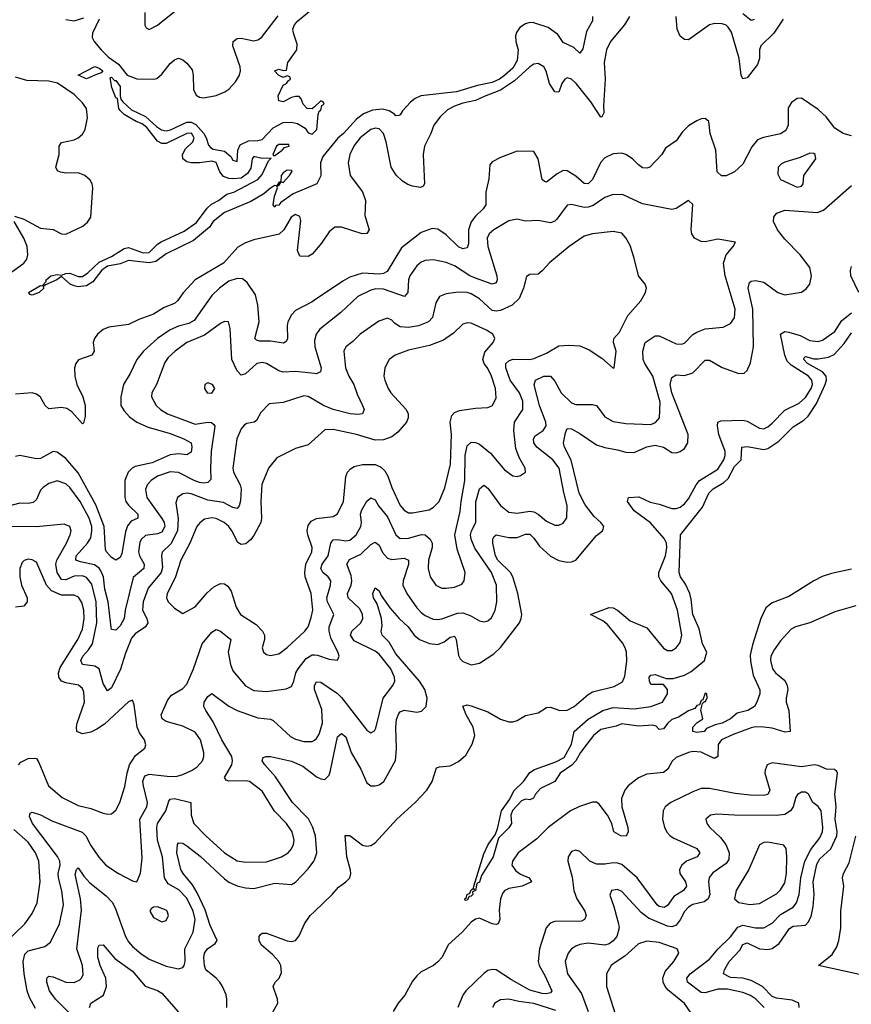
# Model space of a CAD drawing. Header units: inches. Extents: x 1843162 to 1959474, y 907081 to 1016326.
# Tile 277 of 656: x 1908590 to 1912569, y 940605 to 945315. Entities that reach past the tile are written whole.
import ezdxf

# ---------------------------------------------------------------- set-up
doc = ezdxf.new("R2010")
doc.units = ezdxf.units.IN
doc.header["$MEASUREMENT"] = 0
doc.layers.add('B9904', color=7, linetype='Continuous')
doc.layers.add('B9914', color=7, linetype='Continuous')

msp = doc.modelspace()

# ---------------------------------------------------------------- linework, layer by layer
at = {"layer": 'B9904', "color": 5}
for points, elevation in [([(1909188.7, 945350), (1909187.9, 945287.9), (1909195.4, 945275.4), (1909210, 945267.6), (1909250, 945288.3), (1909330, 945354.8)], 520), ([(1910000, 944897.5), (1909990, 944888), (1909966, 944890), (1909946, 944910), (1909936.4, 944936.4), (1909927.3, 944947.3), (1909910, 944948), (1909890, 944942), (1909850, 944922), (1909830, 944926), (1909826, 944950), (1909850, 945002), (1909866, 945010), (1909875.3, 945024.7), (1909886, 945030), (1909882, 945042), (1909870, 945046), (1909850, 945038), (1909828, 945050), (1909809, 945070), (1909830, 945078), (1909850, 945072), (1909866, 945074), (1909872.7, 945110), (1909916, 945170), (1909918, 945198), (1909899.2, 945250), (1909896.4, 945270), (1909904.4, 945290), (1909920.9, 945310), (1910000, 945374.5)], 460), ([(1908810, 945315.6), (1908850, 945310.1), (1908896.2, 945323.8)], 480), ([(1908970, 945316.9), (1908937.9, 945250), (1908936.3, 945230), (1908945.5, 945210), (1908980.5, 945170), (1909015.6, 945135.6), (1909062, 945102), (1909104.4, 945050), (1909150, 945032.7), (1909230, 945029.7), (1909246, 945034), (1909270, 945054.6), (1909310, 945104.8), (1909330, 945122.6), (1909350, 945130.1), (1909370, 945122.2), (1909390, 945106.3), (1909415.3, 945075.3), (1909420.6, 945050), (1909421.2, 944981.2), (1909433.6, 944953.6), (1909450, 944944.6), (1909470, 944941), (1909530, 944952.6), (1909570.8, 944969.2), (1909590, 944983.1), (1909621.8, 945018.2), (1909642.3, 945050), (1909646.7, 945070), (1909645.2, 945090), (1909609.4, 945190), (1909610.7, 945210), (1909630, 945225.1), (1909650, 945225.7), (1909710, 945214.4), (1909730, 945218.4), (1909746.8, 945230), (1909826, 945334)], 480), ([(1908565.7, 944374.3), (1908610, 944361.2), (1908690, 944317.3), (1908750, 944310.9), (1908790, 944290.2), (1908810, 944289.2), (1908892.1, 944327.9), (1908914.4, 944345.6), (1908929.8, 944370.2), (1908940.4, 944510), (1908937.5, 944530), (1908927.9, 944547.9), (1908901.6, 944570), (1908870, 944583), (1908810, 944581.2), (1908784.9, 944584.9), (1908771.1, 944591.1), (1908762.2, 944610), (1908779.2, 944670), (1908778.8, 944710), (1908790, 944728), (1908850, 944740.4), (1908870, 944749.5), (1908890, 944767.2), (1908903.9, 944790), (1908914.2, 944845.8), (1908909.4, 944890), (1908890, 944917.9), (1908850, 944957.4), (1908771.3, 945011.3), (1908730, 945020.4), (1908624.3, 945024.3), (1908570, 945039.9)], 480), ([(1910000, 944525.3), (1909898.6, 944481.4), (1909839.1, 944440.9), (1909830, 944427.6), (1909814, 944426), (1909810, 944418), (1909802, 944430), (1909808.7, 944470), (1909824, 944510), (1909820.4, 944519.6), (1909830, 944522), (1909840.4, 944539.6), (1909850, 944536), (1909881.2, 944570), (1909893.2, 944590), (1909890, 944594), (1909870, 944594.3), (1909850, 944582.9), (1909841.1, 944570), (1909839.8, 944540.2), (1909830, 944535.3), (1909819.8, 944520.2), (1909810, 944521.2), (1909790, 944509.2), (1909758.5, 944481.5), (1909695.5, 944444.5), (1909570, 944393.3), (1909514.9, 944350), (1909497.3, 944322.7), (1909421.5, 944258.5), (1909290, 944195.5), (1909241.3, 944158.7), (1909210, 944151.1), (1909110, 944162.6), (1909070, 944146.3), (1909010, 944135.4), (1908982.7, 944117.3), (1908939.2, 944060.8), (1908910, 944041.6), (1908870, 944037.4), (1908850, 944041.1), (1908831.5, 944050), (1908790, 944086.6), (1908768, 944070), (1908713.8, 944046.2), (1908703, 944037), (1908704.9, 944030), (1908683, 944010), (1908650, 943996.9), (1908640.1, 944000.1), (1908632, 944010), (1908690, 944043.7), (1908697.6, 944042.4), (1908716.9, 944063.1), (1908716.3, 944070), (1908739.5, 944090), (1908770, 944096.5), (1908790, 944092.4), (1908810, 944100.3), (1908830, 944101.8), (1908870, 944086.4), (1908890, 944086.4), (1908916, 944104), (1908970, 944155.5), (1909030, 944181.3), (1909090, 944221.1), (1909110, 944225.8), (1909180.2, 944200.2), (1909210, 944201.2), (1909250, 944241.3), (1909267.2, 944252.8), (1909377.2, 944302.8), (1909435.7, 944344.3), (1909486.2, 944413.8), (1909507.3, 944432.7), (1909540.7, 944450), (1909580.5, 944479.5), (1909614.5, 944490), (1909730, 944550.3), (1909750, 944574.9), (1909780.5, 944639.5), (1909793.2, 944653.2), (1909750, 944650.8), (1909710, 944659.7), (1909701.5, 944650), (1909695.1, 944604.9), (1909680.4, 944579.6), (1909650, 944556.1), (1909610, 944553.2), (1909590, 944555), (1909564.9, 944564.9), (1909547, 944587), (1909530, 944631.7), (1909510, 944638.2), (1909450, 944629.8), (1909410, 944629.8), (1909390, 944634.6), (1909370.9, 944650), (1909369, 944670), (1909382.5, 944697.5), (1909418.9, 944730), (1909425.5, 944750), (1909411.5, 944771.5), (1909389.3, 944770.7), (1909290, 944722), (1909270, 944722.9), (1909250, 944733.1), (1909198.5, 944798.5), (1909176.6, 944816.6), (1909147.9, 944827.9), (1909090, 944861.6), (1909070, 944879.7), (1909064, 944890), (1909057.6, 944937.6), (1909050, 944940.9), (1909030.9, 944990), (1909023.3, 945036.7), (1909030, 945039.5), (1909043.7, 945023.7), (1909050, 945023.6), (1909070, 944995.6), (1909071, 944950), (1909073.9, 944933.9), (1909082.7, 944922.7), (1909124.4, 944884.4), (1909191.3, 944851.3), (1909243.9, 944803.9), (1909268.1, 944788.1), (1909290, 944782.9), (1909312.1, 944787.9), (1909390, 944824.5), (1909410, 944825.2), (1909432.8, 944812.8), (1909470.7, 944770.7), (1909482.7, 944750), (1909494, 944714), (1909502.7, 944702.7), (1909515.7, 944695.7), (1909570, 944686), (1909600.5, 944660.5), (1909610, 944643.1), (1909630, 944637.3), (1909633.6, 944690), (1909644.4, 944715.6), (1909684.3, 944735.7), (1909730, 944736.8), (1909750, 944742.3), (1909803.2, 944796.8), (1909850, 944822.3), (1909890, 944825.2), (1909919, 944819), (1909956.4, 944796.4), (1909970, 944773.4), (1909990, 944767.2), (1910000, 944778.1)], 460), ([(1910000, 944206), (1909990, 944194), (1909970, 944181.7), (1909930, 944183.7), (1909919.1, 944210), (1909934.9, 944354.9), (1909930, 944372.9), (1909910, 944382.2), (1909889, 944370), (1909853.6, 944310), (1909831.1, 944288.9), (1909710, 944261.5), (1909670, 944246.9), (1909633.4, 944226.6), (1909565.8, 944150), (1909429.7, 944070.3), (1909371.8, 944008.2), (1909345.5, 943970), (1909330, 943957), (1909281.7, 943938.3), (1909230, 943905.5), (1909159.3, 943880.7), (1909110, 943857.5), (1909015.8, 943844.2), (1908990, 943833.1), (1908962.4, 943810), (1908947.8, 943790), (1908941.9, 943770), (1908946, 943730), (1908935.2, 943710), (1908872, 943688), (1908858.4, 943670), (1908853, 943650), (1908854.2, 943610), (1908862.8, 943570), (1908892.1, 943510), (1908902.9, 943470), (1908903.6, 943416.4), (1908895.8, 943384.2), (1908890, 943381.1), (1908839.3, 943439.3), (1908814.8, 943454.8), (1908790, 943459.3), (1908730, 943453.5), (1908711.1, 943470), (1908690, 943509.1), (1908670, 943524.3), (1908650, 943529.9), (1908570, 943524)], 480), ([(1908424, 944016), (1908609.2, 944150), (1908623.7, 944170), (1908628.6, 944190), (1908625.8, 944230), (1908609.5, 944270), (1908564, 944350)], 480), ([(1910000, 943972.4), (1909990, 943965.6), (1909910, 943924.3), (1909890, 943903.5), (1909873.4, 943870), (1909869, 943850), (1909870.6, 943789.4), (1909864.2, 943775.8), (1909852.5, 943767.5), (1909790, 943777.5), (1909737, 943777), (1909722.3, 943782.3), (1909715.3, 943790), (1909735.3, 943870), (1909729.5, 943949.5), (1909718, 943998), (1909677.9, 944057.9), (1909655.4, 944075.4), (1909630, 944077.6), (1909590, 944063.5), (1909545.2, 944030), (1909510, 943995.8), (1909424.2, 943875.8), (1909398.7, 943861.3), (1909350, 943849.5), (1909310, 943831.6), (1909248.8, 943790), (1909182.3, 943730), (1909150.1, 943690), (1909118.2, 943621.8), (1909087.2, 943570), (1909074.3, 943510), (1909074.4, 943470), (1909090, 943443.2), (1909115.3, 943415.3), (1909151.2, 943390), (1909204.9, 943364.9), (1909310, 943335.2), (1909375, 943310), (1909410.1, 943290.1), (1909414.1, 943270), (1909410, 943245.4), (1909390, 943232.7), (1909350, 943238.6), (1909310, 943234.1), (1909224.5, 943195.5), (1909143.1, 943176.9), (1909127.8, 943170), (1909108.8, 943151.2), (1909093.6, 943110), (1909092.4, 943030), (1909097.8, 943010), (1909110, 942993), (1909155.8, 942950), (1909156, 942930), (1909123.8, 942916.2), (1909106.5, 942893.5), (1909095.7, 942864.3), (1909078.1, 942761.9), (1909070, 942742.3), (1909050, 942729.8), (1909030, 942742.2), (1909004.8, 942770), (1909000.6, 942780.6), (1908994.3, 942890), (1908954.7, 942994.7), (1908870, 943146.5), (1908810, 943215.2), (1908770, 943246.8), (1908750, 943248.7), (1908690, 943215), (1908670, 943214.6), (1908590.2, 943229.8), (1908570, 943224.8)], 520), ([(1910000, 943621.8), (1909910, 943631.3), (1909850, 943628), (1909830, 943634.7), (1909771, 943671), (1909750, 943675), (1909725.2, 943670), (1909670, 943620.3), (1909650, 943614.8), (1909630, 943635.1), (1909604.3, 943690), (1909597.6, 943837.6), (1909589.5, 943869.5), (1909570, 943871.6), (1909550, 943861.1), (1909474.5, 943805.5), (1909390.2, 943770), (1909333.4, 943730), (1909300.6, 943699.4), (1909284.8, 943675.2), (1909243.8, 943570), (1909221.8, 943530), (1909221.2, 943510), (1909242.7, 943470), (1909263.6, 943450), (1909296.9, 943430), (1909430, 943379.6), (1909490, 943389), (1909508.2, 943388.2), (1909519.1, 943379.1), (1909523.2, 943370), (1909506.2, 943250), (1909502.2, 943170), (1909504.6, 943115.4), (1909490, 943100.5), (1909470, 943098), (1909450, 943101.7), (1909424.5, 943110), (1909350, 943149.1), (1909310, 943151.7), (1909249.4, 943130.6), (1909218.8, 943110), (1909199.8, 943090), (1909192.1, 943067.9), (1909198.1, 943030), (1909270, 942928.8), (1909281.1, 942910), (1909284, 942890), (1909270, 942863.5), (1909250, 942854.7), (1909192.6, 942847.4), (1909173.4, 942830), (1909164.9, 942815.1), (1909158.6, 942770), (1909163.4, 942750), (1909185.1, 942710), (1909184.3, 942690), (1909133.3, 942646.7), (1909094.2, 942490), (1909089.4, 942450), (1909070, 942415.8), (1909050, 942395.1), (1909030, 942398.4), (1909027.3, 942407.3), (1909012.7, 942530), (1908997.8, 942590), (1908990.8, 942650), (1908978.4, 942678.4), (1908970, 942690.8), (1908947.1, 942707.1), (1908881.2, 942721.2), (1908859.3, 942730), (1908860.2, 942750), (1908914.8, 942810), (1908930, 942836.9), (1908935.8, 942870), (1908934.5, 942890), (1908922.6, 942930), (1908879.9, 943010), (1908830, 943077.2), (1908810, 943095.3), (1908770, 943109.2), (1908730, 943096.3), (1908702.2, 943077.8), (1908690, 943064), (1908670, 943020.4), (1908654, 943006), (1908630, 943000.8), (1908590, 943001.4), (1908530, 942985.9)], 540), ([(1910000, 943494.9), (1909970, 943511.7), (1909950, 943514.9), (1909850, 943483.5), (1909783.4, 943476.6), (1909743.5, 943436.5), (1909722.5, 943397.5), (1909711, 943389), (1909677.3, 943382.7), (1909664.2, 943375.8), (1909650, 943357.6), (1909628.5, 943310), (1909609.5, 943170), (1909612.8, 943150), (1909645.2, 943090), (1909649.6, 943070), (1909646.2, 943013.8), (1909640.2, 942990), (1909630, 942976.8), (1909610, 942981.3), (1909565.2, 943005.2), (1909490, 943016.8), (1909410, 943046.4), (1909390.8, 943049.2), (1909370, 943047.3), (1909344.5, 943030), (1909336.6, 943003.4), (1909348.9, 942928.9), (1909344.5, 942870), (1909312.7, 942807.3), (1909272, 942768), (1909269.1, 942750), (1909273.7, 942693.7), (1909267.3, 942670), (1909204.1, 942595.9), (1909180.6, 942530), (1909177.5, 942490), (1909198.6, 942450), (1909203.2, 942430), (1909191.7, 942410), (1909143.2, 942376.8), (1909124.4, 942355.6), (1909096.1, 942283.9), (1909072.7, 942207.3), (1909030, 942118.5), (1909010, 942105.1), (1908990, 942139.6), (1908969.5, 942209.5), (1908950, 942222.5), (1908890.5, 942230.5), (1908882.2, 942250), (1908892.5, 942270), (1908919.8, 942300.2), (1908938.6, 942330), (1908959.4, 942430), (1908956.5, 942530), (1908934.4, 942614.4), (1908910, 942646), (1908890, 942654), (1908850, 942652.3), (1908810, 942635.8), (1908790, 942636.7), (1908769.6, 942670), (1908763, 942710), (1908767.1, 942730), (1908813.6, 942810), (1908832, 942850), (1908836.2, 942870), (1908829.6, 942890), (1908802, 942902), (1908670, 942888.7), (1908550, 942890.9)], 560), ([(1910000, 943308.1), (1909970, 943280.9), (1909910, 943262.9), (1909820.5, 943219.5), (1909779.8, 943170), (1909747.9, 943092.1), (1909742.9, 943010), (1909747, 942930), (1909743.1, 942910), (1909710, 942847.1), (1909693.9, 942826.1), (1909671.9, 942808.1), (1909650, 942804.2), (1909633.7, 942813.7), (1909605.6, 942870), (1909590.4, 942890), (1909568.2, 942910), (1909530, 942928.4), (1909508.7, 942931.3), (1909474.2, 942925.8), (1909451.4, 942908.6), (1909437.2, 942890), (1909403.6, 942810), (1909361.2, 942730), (1909334.4, 942645.6), (1909295.9, 942570), (1909292.6, 942550), (1909300.3, 942530), (1909330, 942500.5), (1909370, 942474.8), (1909430, 942506.7), (1909486.8, 942573.2), (1909518.1, 942601.9), (1909550, 942617.7), (1909570, 942615.9), (1909585.2, 942605.2), (1909601, 942581), (1909625.4, 942505.4), (1909645.8, 942470), (1909721.4, 942421.4), (1909751.1, 942390), (1909760.6, 942370), (1909761.4, 942350), (1909750.3, 942310), (1909756.4, 942290), (1909770, 942278.7), (1909790, 942274), (1909830, 942281.3), (1909870, 942311.4), (1909954.8, 942390), (1909970, 942410.4), (1909985, 942455), (1909991.8, 942490), (1909985.2, 942570), (1909956, 942650), (1909953.5, 942670), (1909958.9, 942710), (1909987.7, 942770), (1909989.9, 942790), (1909968.8, 942850), (1909965.6, 942870), (1909970, 942894.9), (1909984.4, 942915.6), (1910000, 942924)], 580), ([(1908583.8, 941750), (1908596.1, 941763.9), (1908630, 941781.3), (1908662.9, 941782.9), (1908670, 941780.4), (1908681.3, 941761.3), (1908727.3, 941650), (1908793.6, 941593.6), (1908870, 941556.3), (1908930, 941540.8), (1908990, 941518.6), (1909010, 941514.3), (1909030, 941516.5), (1909050, 941533.7), (1909069.8, 941570), (1909093.5, 941646.5), (1909103.5, 941710), (1909115.1, 941750), (1909144.8, 941795.2), (1909188.4, 941830), (1909193.7, 941846.3), (1909187.1, 941870), (1909163.1, 941903.1), (1909152.2, 941930), (1909137.6, 942037.6), (1909130, 942059), (1909110, 942051.6), (1908995.4, 941944.6), (1908958.7, 941921.3), (1908930, 941907), (1908890, 941898.2), (1908864, 941910), (1908861.2, 941930), (1908864.9, 941950), (1908899.5, 942050), (1908897.4, 942097.4), (1908890, 942115.6), (1908871.2, 942131.2), (1908810, 942142.1), (1908790.6, 942150.6), (1908777.8, 942170), (1908775.9, 942190), (1908783.8, 942216.2), (1908868.9, 942350), (1908890, 942399.5), (1908897.8, 942450), (1908897, 942490), (1908887.3, 942527.3), (1908872, 942552), (1908850, 942562.1), (1908790, 942562.1), (1908742.1, 942582.1), (1908718.5, 942610), (1908670, 942719.7), (1908650, 942731.1), (1908630, 942734), (1908611.7, 942728.3), (1908601.6, 942718.4), (1908590.2, 942689.8), (1908590.2, 942650), (1908598, 942610), (1908626.2, 942550), (1908625.8, 942530), (1908610, 942509.8), (1908570, 942504.7)], 580), ([(1908665, 940585), (1908636.7, 940636.7), (1908625.3, 940670), (1908610.9, 940750), (1908607.3, 940810), (1908615, 940845), (1908630, 940860.9), (1908710, 940880.9), (1908737.7, 940902.3), (1908781.1, 940990), (1908800, 941080), (1908791.9, 941148.1), (1908775.6, 941210), (1908774.4, 941230), (1908783.3, 941270), (1908781.7, 941290), (1908771.4, 941311.4), (1908651.3, 941470), (1908636.9, 941503.1), (1908640.3, 941519.7), (1908650, 941523.6), (1908690, 941511.4), (1908743.3, 941483.3), (1908888.9, 941428.9), (1908905.9, 941410), (1908930, 941364.2), (1908968, 941308), (1909001.8, 941270), (1909062, 941230), (1909130, 941194.9), (1909150, 941190.5), (1909168.2, 941231.8), (1909175.5, 941304.5), (1909164.8, 941490), (1909197.6, 941550), (1909200.8, 941570), (1909181.9, 941650), (1909179.7, 941670), (1909184.9, 941690), (1909190, 941697.7), (1909210, 941706.5), (1909310, 941694.6), (1909343.7, 941696.3), (1909370, 941703.5), (1909415.8, 941724.2), (1909439.7, 941740.3), (1909463.8, 941770), (1909470.8, 941790), (1909471.4, 941810), (1909455, 941870), (1909430, 941906.2), (1909370, 941934.7), (1909290, 941957), (1909271.6, 941970), (1909267.3, 941990), (1909298.5, 942061.5), (1909316.5, 942083.5), (1909370, 942115.9), (1909390, 942135.9), (1909421.9, 942210), (1909462.7, 942330), (1909510, 942384.9), (1909530, 942397.3), (1909550, 942389.2), (1909599.6, 942350), (1909587.8, 942290), (1909598.4, 942230), (1909610, 942199.6), (1909670, 942128.1), (1909710, 942106.3), (1909770, 942101.2), (1909865.4, 942114.6), (1909890, 942125.7), (1909902, 942150), (1909911, 942190), (1909922.7, 942210), (1909960.8, 942259.2), (1909990, 942276.2), (1910000, 942275.9)], 560), ([(1909999.9, 942110), (1910000, 942130), (1910000, 942130.2)], 540), ([(1908845.4, 940545.4), (1908761, 940630), (1908733, 940670), (1908719.1, 940710), (1908720.4, 940730), (1908730, 940739.6), (1908750, 940735.8), (1908810, 940710.1), (1908850.4, 940709.6), (1908878, 940722), (1908886.4, 940730), (1908893, 940747), (1908889.9, 940790), (1908864.1, 940870), (1908885.2, 941054.8), (1908881.6, 941110), (1908854.9, 941225.1), (1908862, 941250), (1908870, 941258), (1908897.1, 941217.1), (1908925.3, 941185.3), (1909003.4, 941123.4), (1909032.7, 941092.7), (1909046.6, 941066.6), (1909096.2, 940930), (1909110, 940904.2), (1909130, 940881.5), (1909170, 940847.2), (1909210, 940820.6), (1909290, 940787.8), (1909350, 940774), (1909370, 940780.3), (1909376.8, 940790), (1909381.5, 940810), (1909380.2, 940870), (1909419.6, 940950), (1909429.5, 941010), (1909420.1, 941050), (1909390, 941112.1), (1909351.8, 941151.8), (1909300.7, 941180.7), (1909283.2, 941210), (1909273.5, 941310), (1909249, 941390), (1909246.8, 941450), (1909249.9, 941470.1), (1909289.9, 941530), (1909303, 941577), (1909310, 941586.7), (1909330, 941590.1), (1909408.2, 941570), (1909410.1, 941510), (1909422.5, 941470), (1909479.8, 941410), (1909570, 941328.7), (1909630, 941291.5), (1909670, 941284.7), (1909770, 941287), (1909842.4, 941310), (1909874.5, 941330), (1909890, 941348.9), (1909899.8, 941370), (1909902.7, 941390), (1909893.3, 941430), (1909867.1, 941470), (1909809.1, 941529.1), (1909750, 941624), (1909689.9, 941669.9), (1909670, 941674.6), (1909590, 941672), (1909577.5, 941677.5), (1909570, 941689.6), (1909604.2, 941750), (1909608.3, 941770), (1909604.9, 941790), (1909556.7, 941870), (1909516.4, 941956.4), (1909480.4, 942010), (1909471.2, 942030), (1909472.8, 942050), (1909490, 942077.1), (1909510, 942092), (1909590.6, 942030.6), (1909630.5, 942010.5), (1909730, 941975.8), (1909790, 941968.8), (1909802.9, 941962.9), (1909886.3, 941886.3), (1909910, 941872.9), (1909950, 941862.5), (1909990, 941861.8), (1910000, 941868.7)], 540), ([(1910000, 941425.9), (1909992.8, 941450), (1909972.2, 941492.2), (1909895.5, 941570), (1909813.5, 941693.5), (1909762.5, 941750), (1909749.8, 941770), (1909754.9, 941785.1), (1909769.1, 941790.9), (1909790, 941790.1), (1909890, 941768), (1909944, 941744), (1910000, 941701.1)], 520), ([(1908520.9, 940899.1), (1908614.5, 940990), (1908650, 941038.7), (1908673.6, 941090), (1908687.4, 941190), (1908681.3, 941290), (1908666.4, 941330), (1908630, 941380.2), (1908561.3, 941441.3)], 580), ([(1909580.2, 940590), (1909581.5, 940630), (1909577.4, 940650), (1909561, 940690), (1909547.1, 940710), (1909529.9, 940730), (1909481.3, 940770), (1909474.7, 940790), (1909471.3, 940828.7), (1909474.6, 940850), (1909488.5, 940870), (1909524.9, 940895.1), (1909534.8, 940910), (1909501.8, 940981.8), (1909476.9, 941056.9), (1909438.7, 941138.7), (1909416.8, 941176.8), (1909371.3, 941230), (1909360.8, 941250), (1909341.9, 941330), (1909344.6, 941370), (1909350, 941376.9), (1909370, 941375.3), (1909390, 941363.7), (1909453.2, 941313.2), (1909570, 941205.2), (1909590, 941189.6), (1909630, 941172.2), (1909670, 941161.5), (1909710, 941159.5), (1909810, 941184.2), (1909890, 941178.4), (1909910, 941189.3), (1909970, 941252.7), (1909998, 941290), (1910000, 941296.2)], 520), ([(1909784, 940536), (1909824.5, 940610), (1909824.1, 940630), (1909802, 940690), (1909813, 940710), (1909831.8, 940730), (1909843.2, 940756.8), (1909839.7, 940790), (1909829.1, 940810), (1909801.2, 940841.2), (1909745.2, 940890), (1909735.9, 940910), (1909735, 940930), (1909741.3, 940938.7), (1909750, 940945), (1909770, 940944.4), (1909870, 940908.3), (1909890, 940905.2), (1909910, 940910.8), (1909927.5, 940932.5), (1909953.2, 940990), (1909979.2, 941030), (1910000, 941049.6)], 480), ([(1908924.5, 940590), (1908929.9, 940610.1), (1908991.2, 940648.8), (1909006, 940690), (1909001.5, 940730), (1908975.3, 940790), (1908963.8, 940830), (1908964.2, 940875.8), (1908970, 940888.2), (1908990, 940888.9), (1909044.5, 940824.5), (1909130, 940763.8), (1909190, 940691.6), (1909250, 940670.7), (1909270, 940657.6), (1909350, 940567.8)], 520)]:
    msp.add_lwpolyline(points, dxfattribs=dict(at, elevation=elevation))
for points, elevation in [([(1908910, 945031.6), (1908869.6, 945050), (1908949.8, 945090.2), (1908970, 945083.6), (1908987, 945070), (1908979.7, 945060.3), (1908950, 945049.8)], 460), ([(1909830, 944717.3), (1909818.4, 944710), (1909801, 944670), (1909804.9, 944664.9), (1909810, 944666), (1909846, 944690), (1909856.6, 944703.4), (1909879, 944710), (1909877.2, 944717.2)], 460), ([(1909490, 943578), (1909476, 943570), (1909474, 943550), (1909487.7, 943530), (1909510, 943528.2), (1909523.7, 943550), (1909512, 943570)], 560), ([(1909249, 941071), (1909230.5, 941069.5), (1909219.1, 941060.9), (1909213.4, 941050), (1909230, 941020.5), (1909270, 940999.5), (1909290, 941006.4), (1909301.3, 941030), (1909296.3, 941050), (1909290, 941055.8)], 560)]:
    msp.add_lwpolyline(points, close=True, dxfattribs=dict(at, elevation=elevation))
at = {"layer": 'B9914', "color": 5}
for points, elevation in [([(1911330.2, 945330), (1911331.1, 945310), (1911301, 945259), (1911283.9, 945176.1), (1911270, 945155.1), (1911241.2, 945181.2), (1911190, 945206), (1911163.9, 945243.9), (1911117.7, 945277.7), (1911050, 945300.3), (1911030, 945301), (1911010, 945295.4), (1910983, 945277), (1910966.8, 945253.2), (1910962.2, 945237.8), (1910963.2, 945210), (1910974.5, 945170), (1910970, 945120.4), (1910950, 945083), (1910910, 945047.1), (1910885.5, 945030), (1910850, 945014.3), (1910779.5, 945000.5), (1910679.3, 944970), (1910509, 944951), (1910481.5, 944938.5), (1910460.2, 944919.8), (1910421.1, 944878.9), (1910410, 944859), (1910403.5, 944856.5), (1910390, 944855.1), (1910383.7, 944863.7), (1910358.2, 944878.2), (1910326.1, 944886.1), (1910277.8, 944882.2), (1910235.2, 944864.8), (1910201.1, 944838.9), (1910138.9, 944770), (1910112, 944748), (1910040.1, 944659.9), (1910028.5, 944630), (1910030, 944568), (1910010.8, 944530), (1910000, 944525.3)], 460), ([(1911507.2, 945330), (1911483.2, 945290), (1911416.8, 945210), (1911397.8, 945170), (1911386.2, 945110), (1911390.6, 945030), (1911382.4, 944902.4), (1911384.7, 944870), (1911375.5, 944850), (1911370, 944848.4), (1911321.7, 944921.7), (1911252.6, 945010), (1911230, 945030.4), (1911210, 945037.4), (1911198.2, 945030), (1911183.4, 945010), (1911170, 944968.7), (1911150, 944969.9), (1911124.5, 945010), (1911109.4, 945069.4), (1911097.4, 945090), (1911070, 945105.5), (1911050, 945102.4), (1911030, 945089.3), (1910957.4, 945022.6), (1910890, 944977.3), (1910811.8, 944948.2), (1910770, 944927.6), (1910710, 944916.3), (1910670, 944901.8), (1910636.3, 944883.7), (1910601.2, 944850), (1910571.5, 944810), (1910557.6, 944770), (1910526.3, 944710), (1910519.6, 944670), (1910526.4, 944530), (1910520.8, 944519.2), (1910507.6, 944512.4), (1910470, 944518.1), (1910446.7, 944526.7), (1910422.2, 944542.2), (1910391, 944571), (1910367.4, 944610), (1910342.8, 944730), (1910330, 944770.7), (1910310, 944793.5), (1910290, 944796.2), (1910270, 944789.4), (1910219.6, 944750), (1910190, 944712.9), (1910170.1, 944670), (1910161.4, 944630), (1910171.2, 944570), (1910230.8, 944490.8), (1910244.9, 944450), (1910242, 944378), (1910261.5, 944310), (1910250, 944292.4), (1910229.2, 944290.8), (1910130, 944322.7), (1910098.2, 944321.8), (1910070, 944300.7), (1910033.7, 944246.3), (1910000, 944206)], 480), ([(1912242.4, 945317.6), (1912197.2, 945250), (1912135.7, 945190), (1912130.1, 945170), (1912129.7, 945130), (1912119.2, 945100.8), (1912070, 945036), (1912050, 945031.5), (1912041.5, 945050), (1912031.7, 945130), (1911995.4, 945255.4), (1911979.6, 945279.6), (1911970, 945287.9), (1911950, 945294.6), (1911916, 945296), (1911890, 945290.6), (1911790, 945219.1), (1911770, 945219.8), (1911750, 945235.6), (1911735.2, 945270), (1911731.3, 945330)], 480), ([(1912103.5, 945316.5), (1912090, 945310.9), (1912050, 945343.2)], 460), ([(1912570, 944759.9), (1912529.9, 944769.9), (1912490, 944796.5), (1912448.3, 944850), (1912410, 944885.7), (1912330, 944939.1), (1912310, 944938.5), (1912281.7, 944918.3), (1912266.5, 944893.5), (1912266.4, 944810), (1912255.6, 944784.4), (1912230, 944768.8), (1912148.5, 944751.5), (1912120.4, 944739.6), (1912092.9, 944707.1), (1912050, 944623.2), (1912010, 944586.3), (1911970, 944567.3), (1911947.5, 944567.5), (1911927.1, 944587.1), (1911921.2, 944690), (1911893.8, 944770), (1911887.3, 944827.3), (1911870, 944842.6), (1911850, 944840.4), (1911830, 944831.7), (1911790, 944807.9), (1911761, 944779), (1911730, 944735.1), (1911679.5, 944700.5), (1911661.6, 944670), (1911604.9, 944610), (1911590, 944603.9), (1911570, 944606.6), (1911550, 944619.8), (1911521.2, 944650), (1911490, 944670.5), (1911470, 944676.1), (1911430, 944672.7), (1911390, 944654.6), (1911370, 944634), (1911331.2, 944550), (1911310, 944529.9), (1911290, 944531.2), (1911250, 944566.5), (1911210, 944592.1), (1911190, 944593.4), (1911161.7, 944578.3), (1911110, 944536.9), (1911101, 944541), (1911089.9, 944549.9), (1911070, 944649.3), (1911050, 944683.7), (1910970, 944686.3), (1910890, 944656.4), (1910850, 944635.6), (1910839, 944621), (1910833.9, 944553.9), (1910819.7, 944490), (1910819.8, 944430), (1910808.1, 944410), (1910770, 944374.9), (1910750, 944347.8), (1910737.2, 944310), (1910736.7, 944243.3), (1910730, 944222.9), (1910710, 944218.2), (1910690, 944228.1), (1910630, 944285.7), (1910590, 944313.4), (1910563.7, 944316.3), (1910510, 944297.2), (1910417.1, 944222.9), (1910348.2, 944110), (1910330, 944100.8), (1910310, 944098.1), (1910230, 944101.7), (1910170, 944082.9), (1910135.2, 944064.8), (1910000, 943972.4)], 520), ([(1910000, 944778.1), (1910010.9, 944790), (1910018, 944862), (1910023.1, 944876.9), (1910030, 944882), (1910035.3, 944904.7), (1910046, 944910), (1910042, 944922), (1910030, 944926), (1910000, 944897.5)], 460), ([(1910000, 941701.1), (1910010, 941693.5), (1910030, 941682.9), (1910050, 941679.6), (1910070, 941701.3), (1910076.7, 941723.3), (1910110, 941884.6), (1910130, 941900.7), (1910150, 941883.9), (1910175.2, 941810), (1910221.9, 941730), (1910250, 941664.9), (1910270, 941650.2), (1910290, 941649.2), (1910310, 941655.5), (1910331.6, 941670), (1910388.5, 941771.5), (1910393.4, 941826.6), (1910389.3, 941930.7), (1910393.4, 941966.6), (1910404.6, 941995.4), (1910410, 942003.2), (1910430, 942011.2), (1910490, 942002.4), (1910512.8, 942007.2), (1910535, 942030), (1910539.7, 942070), (1910529, 942110), (1910503.5, 942150), (1910390, 942281.2), (1910357.4, 942337.4), (1910324.5, 942370), (1910319.5, 942390), (1910323.9, 942416.1), (1910320.9, 942450), (1910300.4, 942520.4), (1910283.4, 942550), (1910279.8, 942570), (1910290, 942596.4), (1910310, 942582.4), (1910320, 942560), (1910361.3, 942501.3), (1910406, 942450), (1910448.8, 942410), (1910477.9, 942370), (1910503.5, 942350), (1910550, 942331.1), (1910590, 942325.9), (1910621.2, 942338.8), (1910650, 942361), (1910670, 942366.3), (1910678.4, 942350), (1910690, 942273.4), (1910697.4, 942257.4), (1910710, 942245), (1910750, 942228.7), (1910790, 942237.2), (1910858.9, 942281.1), (1910890, 942311), (1910980.7, 942430), (1910989.9, 942450), (1910992.3, 942470), (1910972.6, 942570), (1910948.7, 942650), (1910938.1, 942670), (1910877.8, 942730), (1910866.2, 942750), (1910854.2, 942810), (1910853.5, 942830), (1910858.9, 942841.1), (1910870, 942850.2), (1910930, 942838.2), (1910970, 942837.4), (1911010, 942854.1), (1911030, 942854), (1911050, 942835), (1911076.1, 942796.1), (1911130, 942748.8), (1911170, 942728), (1911210, 942719.8), (1911230, 942721.5), (1911250, 942730.2), (1911350, 942847.7), (1911378.4, 942870), (1911382, 942878), (1911385.1, 942890), (1911370.8, 942910), (1911338.4, 942938.4), (1911294.9, 942994.9), (1911267.1, 943050), (1911228.4, 943208.4), (1911196.3, 943270), (1911191.4, 943290), (1911201.2, 943338.8), (1911210, 943359.5), (1911230, 943356.9), (1911270, 943334.7), (1911350, 943281), (1911390, 943267.7), (1911450, 943257.8), (1911490, 943246.1), (1911530, 943244.8), (1911590, 943271), (1911630, 943279.9), (1911670.5, 943270.5), (1911710, 943244.6), (1911730, 943243.2), (1911750, 943248.6), (1911770, 943263.9), (1911787.1, 943290), (1911788.6, 943330), (1911709.9, 943530.1), (1911702, 943570), (1911710, 943603.6), (1911730, 943615.3), (1911770, 943613), (1911810, 943625), (1911870, 943686.4), (1911890, 943686.6), (1911950, 943651.5), (1912030, 943621.7), (1912055.7, 943624.3), (1912070, 943637.1), (1912086.5, 943673.5), (1912100.7, 943750), (1912097.5, 943930), (1912074.7, 944030), (1912082.3, 944057.7), (1912090, 944064.7), (1912110, 944067.3), (1912150, 944058.9), (1912217.4, 944010), (1912250, 943998.9), (1912330, 944011.3), (1912352.9, 944027.1), (1912370, 944050.5), (1912378.5, 944090), (1912369.8, 944130), (1912323.2, 944190), (1912250, 944264.3), (1912215.8, 944310), (1912196.2, 944350), (1912197.2, 944370), (1912202, 944378), (1912213, 944390), (1912250, 944404.4), (1912406.7, 944393.3), (1912435.9, 944404.1), (1912570, 944521.5)], 520), ([(1910000, 942130.2), (1910010, 942147.7), (1910030, 942145.2), (1910110, 942091.2), (1910130, 942072.1), (1910250, 941915.8), (1910270, 941903.1), (1910286.9, 941913.1), (1910293.7, 941926.3), (1910329.4, 942070), (1910375.5, 942130), (1910384.2, 942150), (1910383.4, 942170), (1910365.2, 942210), (1910310, 942279), (1910290, 942293.5), (1910190, 942344.1), (1910173.1, 942370), (1910178.5, 942390), (1910222.5, 942430), (1910231.3, 942450), (1910229.9, 942470), (1910217.1, 942497.1), (1910161.2, 942550), (1910159, 942570), (1910176.2, 942610), (1910179.2, 942630), (1910175.6, 942655.6), (1910155.7, 942710), (1910168, 942732), (1910221.9, 942758.1), (1910270, 942804.5), (1910290, 942814.8), (1910310, 942801.8), (1910326, 942766), (1910350, 942739.1), (1910370, 942732.3), (1910430, 942739.1), (1910450.1, 942730.1), (1910449.4, 942709.4), (1910424.1, 942630), (1910423.3, 942610), (1910442.7, 942570), (1910490, 942502.2), (1910510, 942479), (1910530, 942464.2), (1910567.7, 942447.7), (1910590, 942445.9), (1910610, 942448.4), (1910684, 942476), (1910710, 942477), (1910745.1, 942465.1), (1910790, 942438.6), (1910810, 942434.9), (1910830, 942439.6), (1910846.6, 942453.4), (1910864.8, 942490), (1910873.2, 942530), (1910870.4, 942610), (1910847.1, 942670), (1910767.6, 942787.6), (1910749.5, 942829.5), (1910747.4, 942850), (1910751.7, 942870), (1910772.1, 942910), (1910771.7, 943008.3), (1910790, 943070.3), (1910810, 943089), (1910830, 943073.6), (1910890, 942991.1), (1910930, 942959.8), (1910970, 942953.5), (1911030, 942963.8), (1911050, 942960.1), (1911070.1, 942950.1), (1911110, 942915.6), (1911150, 942896.5), (1911170, 942896.1), (1911190, 942906.5), (1911207.9, 942932.1), (1911209, 942991), (1911192.6, 943052.6), (1911171, 943170), (1911140.4, 943210), (1911063.6, 943270), (1911049.4, 943290), (1911047.6, 943310), (1911056.1, 943323.9), (1911094.5, 943350), (1911108.2, 943371.8), (1911107.1, 943390), (1911077.1, 943470), (1911052.1, 943567.9), (1911057.4, 943590), (1911098, 943610), (1911130.1, 943610.1), (1911150, 943586), (1911181.1, 943530), (1911230, 943482.6), (1911250, 943474.8), (1911330, 943474), (1911348.9, 943468.9), (1911390, 943415.5), (1911430, 943393.4), (1911490, 943383.2), (1911610, 943378.2), (1911631.5, 943388.5), (1911650.4, 943409.6), (1911654.8, 943485.2), (1911619.4, 943610), (1911580.2, 943670), (1911572.8, 943690), (1911570.6, 943730), (1911583.1, 943770), (1911630, 943802.8), (1911650, 943803.2), (1911730, 943764.1), (1911756.6, 943763.4), (1911770, 943767.7), (1911810.4, 943809.6), (1911830, 943820.1), (1911870, 943835.8), (1911956, 943844), (1911990, 943862), (1912010, 943888.8), (1912012.8, 943930), (1911965.6, 944090), (1911957.7, 944150), (1911969.8, 944190.2), (1912003.7, 944230), (1912014, 944250), (1911930, 944264.4), (1911870, 944252.5), (1911850, 944253.5), (1911817.7, 944270), (1911805.7, 944290), (1911802.3, 944310), (1911810.7, 944430.7), (1911790, 944449.4), (1911730, 944411.6), (1911710, 944407.1), (1911570, 944434.1), (1911477.6, 944477.6), (1911430, 944479.1), (1911390, 944464.7), (1911333.4, 944426.6), (1911310, 944418.2), (1911290, 944417.1), (1911230, 944431.6), (1911210, 944427.4), (1911159.6, 944360.4), (1911150, 944351.4), (1911130, 944343.9), (1911070, 944353.8), (1911010, 944351.1), (1910970, 944361.1), (1910930, 944352.7), (1910857.6, 944310), (1910836.3, 944290), (1910826.8, 944270), (1910830.1, 944229.9), (1910873.4, 944090), (1910875, 944070), (1910870, 944056.2), (1910850, 944049.9), (1910770, 944078.2), (1910743.7, 944090), (1910670, 944138), (1910630, 944153.6), (1910570, 944165.7), (1910530, 944163.2), (1910510, 944155), (1910490, 944137.6), (1910456.6, 944090), (1910449.5, 944070), (1910447.2, 944010), (1910430.4, 943990), (1910330, 944025.7), (1910293.4, 944026.6), (1910270, 944020.4), (1910208.1, 943990), (1910126.2, 943913.8), (1910025.4, 943834.6), (1910008.4, 943810), (1910000.1, 943779.9), (1910001.9, 943750), (1910031.7, 943650), (1910028.5, 943630), (1910010, 943620.7), (1910000, 943621.8)], 540), ([(1910000, 942275.9), (1910015.4, 942275.4), (1910070, 942255.8), (1910110, 942250.8), (1910118, 942270), (1910114, 942286), (1910078.4, 942358.4), (1910069.9, 942390), (1910070.3, 942410), (1910093.5, 942470), (1910062, 942530), (1910059.5, 942550), (1910076.6, 942610), (1910077.8, 942630), (1910065.8, 942650), (1910039.9, 942670), (1910030.4, 942690), (1910036.9, 942710), (1910065.2, 942750), (1910079.2, 942810), (1910090, 942826.4), (1910110, 942827.9), (1910150, 942821.7), (1910170, 942825), (1910199.9, 942850), (1910221.9, 942890), (1910224.9, 942910), (1910221.2, 942950), (1910227.6, 942970), (1910250, 943012.4), (1910270, 943028), (1910290, 943018.3), (1910306.3, 942990), (1910350, 942937.5), (1910390, 942851.3), (1910410, 942832.8), (1910450, 942834), (1910511.8, 942851.8), (1910530.5, 942850.5), (1910554.3, 942830), (1910563, 942810), (1910562.7, 942790), (1910545.3, 942730), (1910543.9, 942690), (1910554.5, 942650), (1910580.9, 942610), (1910610, 942596.2), (1910630, 942595.5), (1910670, 942599.6), (1910705.3, 942614.7), (1910716.9, 942630), (1910721.8, 942670), (1910682.3, 942782.3), (1910671.4, 942850), (1910697.1, 942962.9), (1910701.3, 943010), (1910719.9, 943110), (1910720.9, 943230), (1910730, 943276), (1910750, 943293.4), (1910770, 943292.6), (1910790, 943284.1), (1910841.9, 943241.9), (1910910, 943160.8), (1910950, 943133.4), (1910970, 943130.4), (1910986.3, 943133.7), (1911009.5, 943150.5), (1911008, 943170), (1910980.3, 943220.3), (1910964.1, 943264.1), (1910953.6, 943350), (1910957.9, 943390), (1910997.7, 943450), (1910996.6, 943490), (1910980.5, 943530), (1910937.1, 943590), (1910916.2, 943650), (1910916.4, 943670), (1910930, 943683.6), (1910950, 943690.5), (1911030, 943689.7), (1911050, 943694.3), (1911110, 943719.2), (1911170, 943754.4), (1911217.5, 943757.5), (1911270, 943754.2), (1911315.2, 943735.2), (1911375.6, 943695.6), (1911430, 943648), (1911434, 943650), (1911444, 943730), (1911431.2, 943770), (1911432.6, 943790), (1911459.4, 943820.6), (1911500.2, 943899.8), (1911561.1, 943970), (1911583.6, 944010), (1911589.5, 944030), (1911582, 944050), (1911550, 944089.3), (1911530, 944174.5), (1911510, 944234.5), (1911490, 944272), (1911470, 944293.3), (1911430, 944301.1), (1911330, 944289.8), (1911290, 944279.2), (1911218, 944230), (1911126.3, 944153.7), (1911090, 944113.3), (1911070, 944098), (1911030, 944095.6), (1911014, 944086), (1911000.2, 944030), (1910979.6, 943980.4), (1910945.4, 943950), (1910890, 943923.9), (1910870, 943920.2), (1910850, 943923.6), (1910790, 943979.9), (1910750, 944002.9), (1910730, 944009.9), (1910687.8, 944012.2), (1910630, 944003.2), (1910598.7, 943990), (1910580.3, 943959.7), (1910564.8, 943890), (1910546.3, 943870), (1910497.4, 943850), (1910450, 943841.8), (1910410, 943845.2), (1910382.6, 943862.6), (1910370, 943878), (1910350, 943886.6), (1910307.8, 943872.2), (1910219, 943810), (1910184.4, 943775.6), (1910149.6, 943750.4), (1910141.5, 943730), (1910149, 943650), (1910165.1, 943610), (1910188.4, 943570), (1910204.1, 943524.1), (1910230.3, 943469.7), (1910237.3, 943450), (1910230.1, 943429.9), (1910210, 943426.1), (1910171.2, 943428.8), (1910090, 943450.4), (1910044.2, 943470), (1910000, 943494.9)], 560), ([(1912604.5, 944010), (1912566.4, 944090), (1912565, 944115), (1912570, 944134.9)], 480), ([(1910000, 941049.6), (1910085.5, 941130), (1910115.1, 941164.9), (1910151, 941190), (1910169.4, 941210), (1910174.8, 941230), (1910173.1, 941246.9), (1910155.6, 941310), (1910147.8, 941412.2), (1910170, 941412.2), (1910230, 941366.1), (1910250, 941360.9), (1910270, 941364.8), (1910290, 941377.7), (1910394.2, 941490), (1910481.4, 941570), (1910537.9, 941630), (1910563.7, 941670), (1910584.3, 941735.7), (1910598.6, 941741.4), (1910650, 941745), (1910690, 941766.6), (1910724.1, 941795.9), (1910754.9, 941850), (1910766.9, 941890), (1910759, 941930), (1910725.7, 941990), (1910710, 942031.5), (1910730, 942037.1), (1910750, 942032.2), (1910830, 942003.4), (1910890, 941968.6), (1910930, 941956.8), (1910950, 941955.8), (1910970, 941962), (1911010, 941987), (1911070, 941998.9), (1911110, 942025.4), (1911130, 942026.2), (1911174.8, 942010), (1911210, 942011.2), (1911242.4, 942030), (1911310, 942087.4), (1911330, 942099.1), (1911434.3, 942125.7), (1911473.3, 942146.7), (1911485.2, 942174.8), (1911494.4, 942245.6), (1911492.5, 942290), (1911486.7, 942310), (1911473.3, 942333.3), (1911402.3, 942422.3), (1911379.6, 942439.6), (1911320.9, 942470), (1911410, 942503), (1911430, 942501.5), (1911450, 942490.2), (1911510, 942438.6), (1911590, 942405.4), (1911670, 942307.7), (1911690, 942297.5), (1911710, 942297.8), (1911730.8, 942310), (1911750, 942335.3), (1911758.3, 942370), (1911736.4, 942490), (1911708.1, 942570), (1911657.9, 942630), (1911648.5, 942650), (1911648.1, 942670), (1911679.2, 942750), (1911685.3, 942790), (1911683.7, 942810), (1911673.3, 942833.3), (1911607.9, 942907.9), (1911530, 942964.7), (1911497.2, 943010), (1911502.7, 943030), (1911552.3, 943032.3), (1911607, 943007), (1911650, 942997.7), (1911710, 942977.2), (1911730, 942976.8), (1911750, 942983.1), (1911770, 942998.8), (1911790, 943023), (1911826.3, 943090), (1911842.5, 943110), (1911930, 943164.1), (1911959.1, 943210), (1911965.3, 943230), (1911965.2, 943250), (1911935.4, 943330), (1911928.3, 943371.7), (1911930, 943390.2), (1911944.7, 943395.3), (1912050, 943398.8), (1912070, 943393.9), (1912130, 943360.4), (1912150, 943358), (1912170, 943367.6), (1912190, 943384.8), (1912250, 943446.6), (1912318.9, 943481.1), (1912350, 943507.7), (1912376, 943550), (1912382.2, 943570), (1912380.5, 943590), (1912363.5, 943610), (1912281.5, 943661.5), (1912261.5, 943681.5), (1912249.9, 943710), (1912230, 943810.3), (1912250, 943823.4), (1912270, 943820.8), (1912323.9, 943803.9), (1912370, 943780.7), (1912410, 943774.7), (1912430, 943781.9), (1912490, 943822.7), (1912523.8, 943876.2), (1912570, 943912.9)], 480), ([(1910000, 942924), (1910010, 942929.3), (1910090, 942937.7), (1910110, 942950.3), (1910139.1, 943010), (1910149.8, 943130), (1910158.4, 943150), (1910173.3, 943166.7), (1910190, 943178.2), (1910230, 943187.1), (1910290, 943187), (1910315.6, 943175.6), (1910336.2, 943156.2), (1910351.1, 943131.1), (1910370, 943077.7), (1910410, 942991.4), (1910430, 942969.2), (1910450, 942956.5), (1910470, 942955.2), (1910549.2, 942970.8), (1910570, 942982.6), (1910596.2, 943010), (1910624.5, 943075.5), (1910650.6, 943189.4), (1910655.5, 943330), (1910648.7, 943390), (1910657.8, 943422.2), (1910670, 943435.9), (1910693.9, 943446.1), (1910770, 943456.9), (1910830, 943459.5), (1910851.6, 943470), (1910870, 943506), (1910865.8, 943550), (1910847.7, 943610), (1910830, 943646.4), (1910812.2, 943670), (1910805.6, 943690), (1910814.9, 943725.1), (1910855.6, 943770), (1910863.6, 943790), (1910854, 943810), (1910823.5, 943830), (1910750, 943862.9), (1910730, 943864.8), (1910710, 943857.6), (1910664.8, 943815.2), (1910617.4, 943782.6), (1910550, 943756.8), (1910450, 943733.7), (1910386, 943710), (1910356.9, 943690), (1910336.5, 943650), (1910331.6, 943610), (1910336.5, 943590), (1910352.6, 943550), (1910366, 943530), (1910439.7, 943450), (1910449.2, 943430), (1910448.4, 943410), (1910440.2, 943390), (1910398.3, 943341.7), (1910370, 943319.9), (1910330, 943305.2), (1910290, 943303.9), (1910202, 943330), (1910090, 943354.5), (1910050, 943353.5), (1910000, 943308.1)], 580), ([(1912570, 942686.4), (1912474.6, 942665.4), (1912429.2, 942650.8), (1912389.2, 942630.8), (1912270, 942556.4), (1912190, 942525.7), (1912158.9, 942501.1), (1912135.8, 942450), (1912096.2, 942323.8), (1912085.4, 942274.6), (1912086.1, 942246.1), (1912099.6, 942179.6), (1912130.3, 942109.7), (1912130.4, 942090), (1912117.1, 942050), (1912105.5, 942030), (1912073.4, 942010), (1912023, 941997), (1911990, 941969.8), (1911950.4, 941950), (1911918, 941942), (1911876.5, 941923.5), (1911864.7, 941910), (1911830, 941904.5), (1911810, 941909.5), (1911810, 941931.3), (1911830, 941952), (1911858, 941970), (1911848.4, 942011.6), (1911856.4, 942043.6), (1911866, 942054), (1911870, 942052), (1911879, 942070), (1911878, 942090), (1911870, 942094), (1911858, 942062), (1911850, 942058), (1911842, 942038), (1911830, 942034), (1911819.5, 942020.5), (1911790, 942009.5), (1911742.3, 941977.7), (1911710, 941967), (1911690.6, 941950), (1911670, 941922), (1911650, 941919), (1911635.4, 941935.4), (1911619.7, 941939.7), (1911550, 941934.7), (1911470, 941946), (1911444, 941936), (1911370, 941919.7), (1911335.3, 941890), (1911303.2, 941850), (1911273.2, 941810), (1911250.9, 941769.1), (1911230.9, 941749.1), (1911176, 941710), (1911150, 941671.2), (1911082.1, 941637.9), (1911058.3, 941610), (1911048.7, 941591.3), (1911030, 941582.9), (1911010, 941586.6), (1910990, 941578), (1910948.3, 941531.7), (1910939.6, 941510), (1910943.2, 941470), (1910930.7, 941449.3), (1910880.4, 941399.6), (1910855.8, 941310), (1910798.8, 941221.2), (1910790, 941189.7), (1910776.8, 941183.2), (1910770, 941149.6), (1910756.9, 941143.1), (1910757.4, 941130), (1910750, 941122), (1910740.2, 941119.8), (1910730, 941102.9), (1910720.9, 941100.9), (1910719.3, 941110), (1910725.9, 941114.1), (1910730, 941130.2), (1910743.3, 941136.7), (1910750, 941152.7), (1910758, 941158), (1910766, 941154), (1910760.5, 941160.5), (1910762, 941170), (1910810, 941324.9), (1910831.1, 941370), (1910864.1, 941415.9), (1910876, 941444), (1910894.5, 941530), (1910934.3, 941585.7), (1910953.9, 941626.1), (1911000.4, 941670), (1911030, 941713), (1911052.5, 941727.5), (1911154.9, 941765.1), (1911194.5, 941785.5), (1911229.5, 941850), (1911242.9, 941910), (1911310, 941969.1), (1911380.5, 942010), (1911430, 942025.4), (1911530, 942018.3), (1911610, 942029), (1911665.2, 942050), (1911688.7, 942090), (1911688.7, 942110), (1911670, 942134), (1911610, 942135.3), (1911602.7, 942150), (1911601.2, 942170), (1911610, 942178.8), (1911630, 942182), (1911683, 942163), (1911716.6, 942163.4), (1911770, 942179.1), (1911802.9, 942197.1), (1911865.6, 942250), (1911877.2, 942290), (1911856.9, 942330), (1911841.1, 942401.1), (1911811, 942470), (1911803.2, 942543.2), (1911796.2, 942570), (1911775, 942615), (1911751.7, 942650), (1911745.6, 942670), (1911751.3, 942850), (1911857.1, 942982.9), (1911886.3, 943050), (1911907.9, 943070), (1911959.5, 943100.5), (1911979.9, 943120.1), (1912010, 943177.7), (1912041.6, 943210), (1912045.2, 943270), (1912070, 943272.7), (1912150, 943258.3), (1912170, 943263.3), (1912221.9, 943298.1), (1912290, 943366.7), (1912341.1, 943398.9), (1912361.7, 943418.3), (1912401.7, 943478.3), (1912443.6, 943570), (1912449.6, 943590), (1912449.1, 943609.1), (1912430.3, 943630.3), (1912359.5, 943670), (1912341.8, 943690), (1912342.3, 943697.7), (1912350, 943703.6), (1912390, 943692.6), (1912410, 943692.8), (1912458.9, 943701.1), (1912486.2, 943713.8), (1912533.8, 943766.2), (1912570, 943816.6)], 460), ([(1912589.5, 942510.5), (1912490, 942482), (1912370.4, 942430), (1912301.6, 942410), (1912280.5, 942399.5), (1912230, 942344), (1912199.3, 942300.7), (1912184, 942270), (1912182.5, 942250), (1912190.9, 942210), (1912206.2, 942190), (1912250, 942153.6), (1912262.5, 942130), (1912264.6, 942110), (1912256.3, 942070), (1912256.9, 942050), (1912270.1, 942010), (1912275.5, 941910), (1912252.8, 941907.2), (1912190, 941925.3), (1912150, 941930.8), (1912110, 941931.9), (1912090, 941927.7), (1912003.8, 941896.2), (1911947.2, 941870), (1911932.2, 941847.8), (1911929.4, 941790.6), (1911917.7, 941782.3), (1911910, 941781.6), (1911850, 941810.6), (1911810, 941814), (1911790.3, 941809.7), (1911730, 941784.9), (1911712.2, 941767.8), (1911690.9, 941729.1), (1911670, 941713.8), (1911590, 941706), (1911550, 941688.8), (1911500.5, 941650), (1911485.5, 941630), (1911468.5, 941590), (1911471, 941550), (1911498.9, 941450), (1911501.1, 941430), (1911491.2, 941408.8), (1911466, 941410), (1911431.7, 941430), (1911422.6, 941470), (1911401.8, 941510), (1911362.2, 941562.2), (1911350, 941571.5), (1911330, 941572.6), (1911268.7, 941551.3), (1911224.6, 941530), (1911118.9, 941450), (1911063.5, 941396.5), (1910975.3, 941330), (1910947, 941290), (1910945.2, 941270), (1910963, 941243), (1910986.7, 941226.7), (1911028.1, 941210), (1911038.4, 941190), (1910994.6, 941170), (1910930, 941158.1), (1910911.4, 941148.6), (1910902.1, 941137.9), (1910889.7, 941110), (1910884.6, 941055.4), (1910887.7, 941010), (1910879.1, 940990), (1910870, 940986.8), (1910850, 940989.9), (1910790, 941016.3), (1910770, 941012.7), (1910750, 940997.9), (1910708.6, 940951.4), (1910639.3, 940890), (1910610.7, 940830), (1910590, 940807.7), (1910570, 940790.9), (1910510, 940760.5), (1910490, 940741.3), (1910470, 940715.2), (1910431.9, 940648.1), (1910400.1, 940610), (1910376.3, 940570)], 480), ([(1909999.9, 942110), (1910000, 942130), (1910000, 942130.2)], 540), ([(1910000, 941868.7), (1910010, 941875.6), (1910022.8, 941897.2), (1910038, 941950), (1910035.6, 942015.6), (1909999.9, 942110)], 540), ([(1912318.9, 940590), (1912317.7, 940610), (1912285, 940625), (1912210, 940635), (1912190, 940642.5), (1912143.7, 940690), (1912090, 940718.9), (1912050, 940729.4), (1911990, 940733.4), (1911957.3, 940750), (1911962.2, 940770), (1911984.8, 940810), (1912035.6, 940864.4), (1912050, 940890.8), (1912070, 940899.3), (1912130, 940870.1), (1912170, 940867), (1912190, 940871.2), (1912223.6, 940896.4), (1912272.3, 940967.7), (1912290, 940978.4), (1912350, 940983.9), (1912362.8, 940997.2), (1912375.8, 941024.2), (1912386.5, 941073.5), (1912390.2, 941130.2), (1912385.5, 941190), (1912404, 941276), (1912418.5, 941301.5), (1912470, 941349.1), (1912499.1, 941410), (1912501.3, 941430), (1912491.2, 941490), (1912495.6, 941550), (1912489.5, 941610), (1912502, 941710), (1912499, 941719), (1912488.5, 941728.5), (1912450.2, 941729.8), (1912410, 941747.3), (1912392.7, 941750), (1912330, 941740.4), (1912190, 941759.4), (1912166.5, 941750), (1912155.9, 941724.1), (1912155.1, 941710), (1912178.7, 941630), (1912170, 941609.2), (1912150, 941603.1), (1912084.6, 941604.6), (1912012.8, 941612.8), (1911890, 941636.4), (1911850, 941636.4), (1911810, 941621.6), (1911705.2, 941570), (1911677.8, 941550), (1911668, 941530), (1911665.9, 941490), (1911675.3, 941450), (1911687.3, 941427.3), (1911702.7, 941410), (1911719.6, 941399.6), (1911829.3, 941350), (1911844.1, 941330), (1911831.3, 941310), (1911780.7, 941290), (1911757.3, 941270), (1911747.2, 941250), (1911748.9, 941230), (1911775.4, 941190), (1911780.8, 941170), (1911765.4, 941150), (1911718.8, 941121.2), (1911690, 941077), (1911672.7, 941067.3), (1911650, 941072), (1911640.5, 941080.5), (1911543.9, 941210), (1911470, 941273.1), (1911450, 941280.8), (1911430, 941281.6), (1911390, 941274.7), (1911350, 941274.6), (1911317, 941290), (1911270, 941336), (1911250, 941342.7), (1911230, 941336.1), (1911214, 941310), (1911212, 941290), (1911233.6, 941213.6), (1911241.4, 941150), (1911256, 941110), (1911294.3, 941050), (1911299.8, 941030), (1911292.6, 941010), (1911277.4, 941002.6), (1911150, 941001.7), (1911127.1, 940992.9), (1911109, 940971), (1911076.2, 940870), (1911070.8, 940810), (1911075.1, 940790), (1911102.4, 940742.4), (1911135.2, 940670), (1911130, 940660.5), (1911110, 940654.9), (1911090, 940656.7), (1911030, 940673), (1910942.5, 940722.5), (1910870, 940770.5), (1910850, 940771.9), (1910830, 940766.9), (1910810, 940752.7), (1910725, 940670), (1910710, 940648.3), (1910686.1, 940590)], 520), ([(1912151, 940590), (1912110, 940630.4), (1912086.3, 940646.3), (1912050, 940661.7), (1911977, 940677), (1911930, 940677.7), (1911870, 940659.9), (1911850, 940661.5), (1911784.6, 940710), (1911782, 940730), (1911797.4, 940750), (1911890, 940821.4), (1911930.6, 940869.4), (1911990, 940928.2), (1912025.5, 940974.5), (1912050, 940982.9), (1912110, 940970.6), (1912150, 940970.1), (1912190, 940993.1), (1912230, 941033.9), (1912289.9, 941070.1), (1912306.9, 941090), (1912319.9, 941130), (1912327.1, 941210), (1912345.5, 941290), (1912375, 941345), (1912418.8, 941401.2), (1912430.3, 941429.7), (1912432.7, 941450), (1912425, 941530), (1912410, 941550.7), (1912383.9, 941570), (1912363, 941610), (1912350, 941619.2), (1912330, 941619.8), (1912311.2, 941608.8), (1912303.5, 941596.5), (1912290.2, 941550), (1912278, 941530), (1912250, 941513.6), (1912210, 941508.2), (1912009.1, 941509.1), (1911925.3, 941514.7), (1911894.8, 941510), (1911872.7, 941490), (1911877, 941470), (1911891.8, 941450), (1911942.4, 941402.4), (1911968.7, 941368.7), (1911984.5, 941330), (1911982.6, 941297.4), (1911970, 941279), (1911906.5, 941233.5), (1911888.7, 941211.3), (1911884.6, 941190), (1911892.2, 941130), (1911883.8, 941110), (1911864.6, 941095.4), (1911810, 941081.9), (1911790.1, 941069.9), (1911770.5, 941049.5), (1911750, 941009), (1911730, 940984.2), (1911710, 940976.1), (1911690, 940978.8), (1911597.6, 941017.6), (1911563.3, 941043.3), (1911470, 941144.4), (1911450, 941154.2), (1911422, 941150), (1911413, 941127), (1911433.1, 941073.1), (1911455.5, 940990), (1911457.2, 940970), (1911446.6, 940930), (1911430, 940908.2), (1911410, 940894.2), (1911390, 940887.2), (1911310, 940896.7), (1911270, 940891.3), (1911250, 940883.1), (1911230, 940870.9), (1911213.2, 940850), (1911200.1, 940810), (1911210.9, 940750), (1911277.2, 940657.2), (1911310.1, 940570)], 540), ([(1910000, 941296.2), (1910010.9, 941330), (1910004.7, 941410), (1910000, 941425.9)], 520), ([(1912607.6, 940747.6), (1912411.8, 940790), (1912476.5, 940843.5), (1912499.7, 940880.3), (1912508.9, 940910), (1912518, 940970), (1912519.2, 941050), (1912532.5, 941170), (1912525.7, 941210), (1912531.3, 941230), (1912558, 941282), (1912590.5, 941409.5)], 480), ([(1911801.7, 940561.7), (1911770, 940609), (1911693.2, 940673.2), (1911677.8, 940690), (1911668.4, 940710), (1911667.2, 940730), (1911678.5, 940761.5), (1911718.9, 940810), (1911743.5, 940850), (1911736, 940870), (1911650, 940899.9), (1911590, 940906.9), (1911550, 940893.8), (1911485.6, 940834.4), (1911430, 940798.5), (1911419.7, 940790), (1911397.7, 940750), (1911397.5, 940690), (1911439.3, 940559.3)], 560), ([(1911154.5, 940574.5), (1911050, 940608.4), (1910977.8, 940617.8), (1910930, 940629.2), (1910890, 940627), (1910863.6, 940610), (1910851.4, 940590)], 540)]:
    msp.add_lwpolyline(points, dxfattribs=dict(at, elevation=elevation))
for points, elevation in [([(1912370, 944675.6), (1912324.3, 944655.7), (1912250, 944634), (1912234.2, 944625.8), (1912218.9, 944610), (1912216.5, 944576.5), (1912230.3, 944550.3), (1912310, 944513), (1912330, 944518), (1912338.7, 944530), (1912342, 944570), (1912398.3, 944650), (1912395.6, 944670), (1912390, 944674)], 540), ([(1912170, 941379.8), (1912150, 941378.8), (1912130, 941368.2), (1912078.3, 941250), (1912018, 941150), (1912010.4, 941110), (1912030, 941092), (1912083, 941083), (1912130, 941087.4), (1912210, 941133.2), (1912230, 941152), (1912250, 941185.8), (1912259.2, 941230), (1912260.2, 941310), (1912257.3, 941350), (1912245.7, 941365.7)], 560)]:
    msp.add_lwpolyline(points, close=True, dxfattribs=dict(at, elevation=elevation))

doc.saveas('drawing.dxf')
